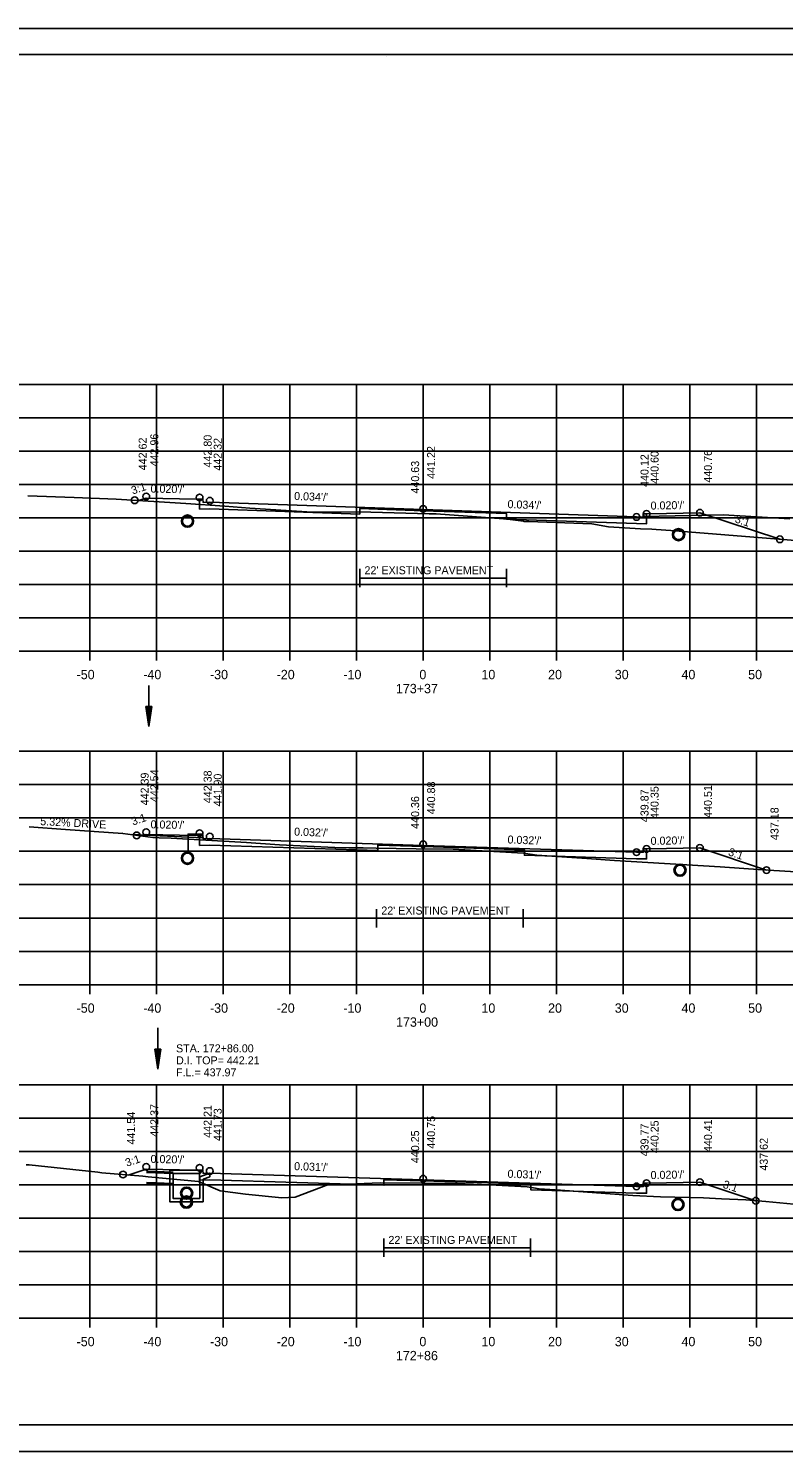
# Model space of a CAD drawing. Extents: x 1538688 to 1540766, y 656250 to 671912.
# Drawn here: x 1538799 to 1538912.2, y 670204.9 to 670418.2 of the extents above; entities that cross this region are included whole.
import ezdxf

# ---------------------------------------------------------------- set-up
doc = ezdxf.new("R2010")
doc.units = 0
for name, color, linetype in [('15', 7, 'Continuous'), ('16', 7, 'Continuous'), ('18', 7, 'Continuous'), ('20', 7, 'Continuous'), ('22', 7, 'Continuous'), ('26', 7, 'Continuous'), ('39', 7, 'Continuous'), ('40', 7, 'Continuous'), ('41', 7, 'Continuous'), ('42', 7, 'Continuous'), ('7', 7, 'Continuous'), ('Borings', 7, 'Continuous'), ('Horizontal Alignment', 7, 'Continuous'), ('RipRap', 7, 'Continuous')]:
    doc.layers.add(name, color=color, linetype=linetype)

msp = doc.modelspace()

# ---------------------------------------------------------------- linework, layer by layer
at = {"layer": '15'}
for p, q in [((1538816.61, 670316.54), (1538817.06, 670313.54)), ((1538816.61, 670316.54), (1538817.51, 670316.54)), ((1538816.69, 670316.54), (1538817.06, 670314.04)), ((1538816.77, 670316.54), (1538817.06, 670314.56)), ((1538816.84, 670316.54), (1538817.06, 670315.06)), ((1538816.92, 670316.54), (1538817.06, 670315.57)), ((1538816.99, 670316.54), (1538817.06, 670316.07)), ((1538817.51, 670316.54), (1538817.06, 670313.54)), ((1538817.21, 670316.54), (1538817.06, 670315.57)), ((1538817.36, 670316.54), (1538817.06, 670314.56)), ((1538817.44, 670316.54), (1538817.06, 670314.04)), ((1538817.29, 670316.54), (1538817.06, 670315.06)), ((1538817.13, 670316.54), (1538817.06, 670316.07)), ((1538817.95, 670265.21), (1538818.4, 670262.21)), ((1538817.95, 670265.21), (1538818.85, 670265.21)), ((1538818.03, 670265.21), (1538818.4, 670262.71)), ((1538818.1, 670265.21), (1538818.4, 670263.22)), ((1538818.18, 670265.21), (1538818.4, 670263.72)), ((1538818.25, 670265.21), (1538818.4, 670264.23)), ((1538818.33, 670265.21), (1538818.4, 670264.73)), ((1538818.85, 670265.21), (1538818.4, 670262.21)), ((1538818.55, 670265.21), (1538818.4, 670264.23)), ((1538818.7, 670265.21), (1538818.4, 670263.22)), ((1538818.78, 670265.21), (1538818.4, 670262.71)), ((1538818.62, 670265.21), (1538818.4, 670263.72)), ((1538818.47, 670265.21), (1538818.4, 670264.73))]:
    msp.add_line(p, q, dxfattribs=at)
at = {"layer": '16'}
for p, q in [((1538891.19, 670345.04), (1538903.19, 670345.28)), ((1538913.17, 670344.68), (1538903.19, 670345.28)), ((1538813.17, 670297.67), (1538813.17, 670297.67)), ((1538825.17, 670296.88), (1538814.48, 670297.35))]:
    msp.add_line(p, q, dxfattribs=at)
at = {"layer": '18'}
for points in [[(1538798.92, 670348.15), (1538805.86, 670347.87), (1538812.15, 670347.63), (1538822.62, 670347), (1538828.44, 670346.6), (1538832.2, 670346.29), (1538841.53, 670345.71), (1538845.74, 670345.67), (1538848.6, 670345.73), (1538859.09, 670345.45), (1538860.12, 670345.42), (1538870.21, 670344.69), (1538870.83, 670344.64), (1538873.22, 670344.32), (1538873.31, 670344.31), (1538874.01, 670344.29), (1538883.46, 670343.94), (1538885.99, 670343.51), (1538890.77, 670343.2), (1538892.48, 670343.13), (1538893.12, 670343.07), (1538895.31, 670342.92), (1538918.39, 670341.08)], [(1538799.12, 670298.51), (1538804.56, 670298.13), (1538813.14, 670297.5), (1538817.66, 670296.93), (1538818.62, 670296.86), (1538820.39, 670296.81), (1538821.27, 670296.78), (1538831.71, 670296.16), (1538836.65, 670295.84), (1538844.94, 670295.44), (1538847.02, 670295.35), (1538849.2, 670295.35), (1538851.16, 670295.32), (1538857.14, 670295.22), (1538862.68, 670295.16), (1538867.9, 670294.88), (1538873.23, 670294.56), (1538874.23, 670294.42), (1538875.23, 670294.27), (1538882.75, 670293.75), (1538886.89, 670293.49), (1538902.7, 670292.5), (1538909.14, 670292.06), (1538924.06, 670291.15)], [(1538798.66, 670247.84), (1538799.1, 670247.83), (1538809.41, 670246.75), (1538809.99, 670246.66), (1538816.17, 670246.14), (1538816.93, 670246.06), (1538824.48, 670245.36), (1538827.75, 670243.97), (1538831.56, 670243.44), (1538837.01, 670242.91), (1538838.98, 670243), (1538843.98, 670244.89), (1538848.11, 670245.01), (1538851.78, 670245.16), (1538858, 670245.1), (1538863.29, 670245.07), (1538868.17, 670244.84), (1538873.77, 670244.54), (1538874.72, 670244.39), (1538875.58, 670244.25), (1538878.76, 670244.03), (1538884.17, 670243.65), (1538889.63, 670243.26), (1538893.79, 670243.06), (1538900.22, 670242.89), (1538902.92, 670242.75), (1538906.58, 670242.58), (1538909.58, 670242.36), (1538916.93, 670241.64)]]:
    msp.add_lwpolyline(points, dxfattribs=at)
at = {"layer": '20'}
for points in [[(1538815.54, 670347.43), (1538816.67, 670347.81), (1538821.67, 670347.71), (1538824.67, 670347.65), (1538825.17, 670347.65), (1538825.18, 670347.15), (1538826.18, 670347.17), (1538858.18, 670346.07), (1538890.18, 670344.97), (1538891.18, 670344.95), (1538891.19, 670345.45), (1538891.69, 670345.45), (1538894.69, 670345.51), (1538899.69, 670345.61), (1538911.68, 670341.62)], [(1538891.69, 670345.45), (1538891.69, 670343.95), (1538890.18, 670343.97), (1538870.69, 670344.64), (1538870.69, 670345.47), (1538858.18, 670345.9), (1538848.69, 670346.23), (1538848.69, 670345.4), (1538826.18, 670346.17), (1538824.67, 670346.15), (1538824.67, 670347.65)], [(1538815.95, 670297.15), (1538816.67, 670297.39), (1538821.67, 670297.29), (1538824.67, 670297.23), (1538825.17, 670297.23), (1538825.18, 670296.73), (1538826.18, 670296.75), (1538858.18, 670295.73), (1538890.18, 670294.72), (1538891.18, 670294.7), (1538891.19, 670295.2), (1538891.69, 670295.2), (1538894.69, 670295.26), (1538899.69, 670295.36), (1538909.67, 670292.03)], [(1538891.69, 670295.2), (1538891.69, 670293.7), (1538890.18, 670293.72), (1538873.38, 670294.25), (1538873.38, 670295.08), (1538858.18, 670295.57), (1538851.38, 670295.78), (1538851.38, 670294.95), (1538826.18, 670295.75), (1538824.67, 670295.73), (1538824.67, 670297.23)], [(1538813.97, 670246.32), (1538816.67, 670247.22), (1538821.67, 670247.12), (1538824.67, 670247.06), (1538825.17, 670247.06), (1538825.18, 670246.56), (1538826.18, 670246.58), (1538858.18, 670245.6), (1538890.18, 670244.62), (1538891.18, 670244.6), (1538891.19, 670245.1), (1538891.69, 670245.1), (1538894.69, 670245.16), (1538899.69, 670245.26), (1538908.06, 670242.47)], [(1538891.69, 670245.1), (1538891.69, 670243.6), (1538890.18, 670243.62), (1538874.31, 670244.11), (1538874.31, 670244.94), (1538858.18, 670245.44), (1538852.31, 670245.62), (1538852.31, 670244.79), (1538826.18, 670245.58), (1538824.67, 670245.56), (1538824.67, 670247.06)]]:
    msp.add_lwpolyline(points, dxfattribs=at)
at = {"layer": '22'}
for p, q in [((1538718.18, 670364.85), (1538998.18, 670364.85)), ((1538808.18, 670324.85), (1538808.18, 670364.85)), ((1538818.18, 670324.85), (1538818.18, 670364.85)), ((1538828.18, 670324.85), (1538828.18, 670364.85)), ((1538838.18, 670324.85), (1538838.18, 670364.85)), ((1538848.18, 670324.85), (1538848.18, 670364.85)), ((1538858.18, 670324.85), (1538858.18, 670364.85)), ((1538868.18, 670324.85), (1538868.18, 670364.85)), ((1538878.18, 670324.85), (1538878.18, 670364.85)), ((1538888.18, 670324.85), (1538888.18, 670364.85)), ((1538898.18, 670324.85), (1538898.18, 670364.85)), ((1538908.18, 670324.85), (1538908.18, 670364.85)), ((1538718.18, 670359.85), (1538998.18, 670359.85)), ((1538718.18, 670354.85), (1538998.18, 670354.85)), ((1538718.18, 670349.85), (1538998.18, 670349.85)), ((1538718.18, 670344.85), (1538998.18, 670344.85)), ((1538718.18, 670339.85), (1538998.18, 670339.85)), ((1538718.18, 670334.85), (1538998.18, 670334.85)), ((1538718.18, 670329.85), (1538998.18, 670329.85)), ((1538718.18, 670324.85), (1538998.18, 670324.85)), ((1538718.18, 670309.85), (1538998.18, 670309.85)), ((1538808.18, 670274.85), (1538808.18, 670309.85)), ((1538818.18, 670274.85), (1538818.18, 670309.85)), ((1538828.18, 670274.85), (1538828.18, 670309.85)), ((1538838.18, 670274.85), (1538838.18, 670309.85)), ((1538848.18, 670274.85), (1538848.18, 670309.85)), ((1538858.18, 670274.85), (1538858.18, 670309.85)), ((1538868.18, 670274.85), (1538868.18, 670309.85)), ((1538878.18, 670274.85), (1538878.18, 670309.85)), ((1538888.18, 670274.85), (1538888.18, 670309.85)), ((1538898.18, 670274.85), (1538898.18, 670309.85)), ((1538908.18, 670274.85), (1538908.18, 670309.85)), ((1538718.18, 670304.85), (1538998.18, 670304.85)), ((1538718.18, 670299.85), (1538998.18, 670299.85)), ((1538718.18, 670294.85), (1538998.18, 670294.85)), ((1538718.18, 670289.85), (1538998.18, 670289.85)), ((1538718.18, 670284.85), (1538998.18, 670284.85)), ((1538718.18, 670279.85), (1538998.18, 670279.85)), ((1538718.18, 670274.85), (1538998.18, 670274.85)), ((1538718.18, 670259.85), (1538998.18, 670259.85)), ((1538808.18, 670224.85), (1538808.18, 670259.85)), ((1538818.18, 670224.85), (1538818.18, 670259.85)), ((1538828.18, 670224.85), (1538828.18, 670259.85)), ((1538838.18, 670224.85), (1538838.18, 670259.85)), ((1538848.18, 670224.85), (1538848.18, 670259.85)), ((1538858.18, 670224.85), (1538858.18, 670259.85)), ((1538868.18, 670224.85), (1538868.18, 670259.85)), ((1538878.18, 670224.85), (1538878.18, 670259.85)), ((1538888.18, 670224.85), (1538888.18, 670259.85)), ((1538898.18, 670224.85), (1538898.18, 670259.85)), ((1538908.18, 670224.85), (1538908.18, 670259.85)), ((1538718.18, 670254.85), (1538998.18, 670254.85)), ((1538718.18, 670249.85), (1538998.18, 670249.85)), ((1538718.18, 670244.85), (1538998.18, 670244.85)), ((1538718.18, 670239.85), (1538998.18, 670239.85)), ((1538718.18, 670234.85), (1538998.18, 670234.85)), ((1538718.18, 670229.85), (1538998.18, 670229.85)), ((1538718.18, 670224.85), (1538998.18, 670224.85))]:
    msp.add_line(p, q, dxfattribs=at)
at = {"layer": '26'}
for p, q in [((1538687.78, 670418.2), (1539021.11, 670418.2)), ((1538816.7, 670246.88), (1538820.68, 670246.73)), ((1538816.7, 670245.05), (1538820.68, 670244.9)), ((1538687.78, 670204.87), (1539021.11, 670204.87))]:
    msp.add_line(p, q, dxfattribs=at)
msp.add_lwpolyline([(1538687.77, 670418.2), (1539021.11, 670418.2), (1539021.11, 670204.87), (1538687.77, 670204.87)], close=True, dxfattribs=at)
msp.add_lwpolyline([(1538822.94, 670294.85), (1538822.94, 670297.43), (1538825.17, 670297.43)], dxfattribs=at)
for centre, radius in [((1538814.93, 670347.47), 0.5), ((1538816.67, 670348.05), 0.5), ((1538824.67, 670347.89), 0.5), ((1538826.18, 670347.41), 0.5), ((1538822.85, 670344.35), 0.917), ((1538858.18, 670346.19), 0.5), ((1538890.18, 670344.97), 0.5), ((1538891.69, 670345.45), 0.5), ((1538899.69, 670345.61), 0.5), ((1538896.49, 670342.32), 0.917), ((1538911.68, 670341.62), 0.5), ((1538816.67, 670297.72), 0.5), ((1538815.23, 670297.24), 0.5), ((1538824.67, 670297.56), 0.5), ((1538826.18, 670297.08), 0.5), ((1538858.18, 670295.9), 0.5), ((1538822.85, 670293.81), 0.917), ((1538890.18, 670294.72), 0.5), ((1538891.69, 670295.2), 0.5), ((1538899.69, 670295.36), 0.5), ((1538896.7, 670292.02), 0.917), ((1538909.67, 670292.03), 0.5), ((1538816.67, 670247.56), 0.5), ((1538824.67, 670247.4), 0.5), ((1538826.18, 670246.92), 0.5), ((1538813.18, 670246.39), 0.5), ((1538858.18, 670245.77), 0.5), ((1538890.18, 670244.62), 0.5), ((1538891.69, 670245.1), 0.5), ((1538899.69, 670245.26), 0.5), ((1538822.68, 670242.27), 0.917), ((1538822.72, 670243.6), 0.917), ((1538896.4, 670241.9), 0.917), ((1538908.06, 670242.47), 0.5)]:
    msp.add_circle(centre, radius, dxfattribs=at)
at = {"layer": '39'}
for p, q in [((1538817.06, 670319.73), (1538817.06, 670313.54)), ((1538818.4, 670268.39), (1538818.4, 670262.21)), ((1538820.18, 670247.06), (1538824.93, 670247.06)), ((1538820.18, 670245.56), (1538820.18, 670247.06)), ((1538825.01, 670246.9), (1538824.93, 670247.06)), ((1538816.7, 670246.72), (1538820.68, 670246.56)), ((1538816.7, 670245.22), (1538820.68, 670245.06)), ((1538820.68, 670245.56), (1538820.68, 670246.56)), ((1538820.68, 670246.56), (1538824.68, 670246.56)), ((1538825.01, 670246.9), (1538824.68, 670246.56)), ((1538826.18, 670246.58), (1538824.68, 670246.06)), ((1538824.68, 670245.56), (1538824.68, 670246.06)), ((1538826.18, 670246.06), (1538825.18, 670245.71)), ((1538825.18, 670245.56), (1538825.18, 670245.71))]:
    msp.add_line(p, q, dxfattribs=at)
for points in [[(1538825.18, 670245.71), (1538825.18, 670242.32), (1538822.68, 670242.32), (1538820.18, 670242.32), (1538820.18, 670245.9)], [(1538824.68, 670245.9), (1538824.68, 670242.82), (1538822.68, 670242.82), (1538820.68, 670242.82), (1538820.68, 670245.9)], [(1538826.18, 670246.06), (1538826.18, 670246.58)]]:
    msp.add_lwpolyline(points, dxfattribs=at)
for centre in [(1538822.85, 670344.35), (1538896.49, 670342.32), (1538822.85, 670293.81), (1538896.7, 670292.02), (1538822.68, 670242.27), (1538822.72, 670243.6), (1538896.4, 670241.9)]:
    msp.add_circle(centre, 0.75, dxfattribs=at)
at = {"layer": '7'}
for p, q in [((1538848.69, 670337.19), (1538848.69, 670334.45)), ((1538870.69, 670337.19), (1538870.69, 670334.45)), ((1538870.69, 670335.82), (1538848.69, 670335.82)), ((1538851.2, 670286.18), (1538851.2, 670283.43)), ((1538873.2, 670286.18), (1538873.2, 670283.43)), ((1538873.2, 670284.81), (1538851.2, 670284.81)), ((1538852.28, 670236.8), (1538852.28, 670234.06)), ((1538874.28, 670236.8), (1538874.28, 670234.06)), ((1538874.28, 670235.43), (1538852.28, 670235.43))]:
    msp.add_line(p, q, dxfattribs=at)
at = {"layer": 'Borings'}
for p, q in [((1538718.18, 670324.85), (1538998.18, 670324.85)), ((1538808.18, 670323.45), (1538808.18, 670324.85)), ((1538818.18, 670323.45), (1538818.18, 670324.85)), ((1538828.18, 670323.45), (1538828.18, 670324.85)), ((1538838.18, 670323.45), (1538838.18, 670324.85)), ((1538848.18, 670323.45), (1538848.18, 670324.85)), ((1538858.18, 670323.45), (1538858.18, 670324.85)), ((1538868.18, 670323.45), (1538868.18, 670324.85)), ((1538878.18, 670323.45), (1538878.18, 670324.85)), ((1538888.18, 670323.45), (1538888.18, 670324.85)), ((1538898.18, 670323.45), (1538898.18, 670324.85)), ((1538908.18, 670323.45), (1538908.18, 670324.85)), ((1538718.18, 670274.85), (1538998.18, 670274.85)), ((1538808.18, 670273.45), (1538808.18, 670274.85)), ((1538818.18, 670273.45), (1538818.18, 670274.85)), ((1538828.18, 670273.45), (1538828.18, 670274.85)), ((1538838.18, 670273.45), (1538838.18, 670274.85)), ((1538848.18, 670273.45), (1538848.18, 670274.85)), ((1538858.18, 670273.45), (1538858.18, 670274.85)), ((1538868.18, 670273.45), (1538868.18, 670274.85)), ((1538878.18, 670273.45), (1538878.18, 670274.85)), ((1538888.18, 670273.45), (1538888.18, 670274.85)), ((1538898.18, 670273.45), (1538898.18, 670274.85)), ((1538908.18, 670273.45), (1538908.18, 670274.85)), ((1538718.18, 670224.85), (1538998.18, 670224.85)), ((1538808.18, 670223.45), (1538808.18, 670224.85)), ((1538818.18, 670223.45), (1538818.18, 670224.85)), ((1538828.18, 670223.45), (1538828.18, 670224.85)), ((1538838.18, 670223.45), (1538838.18, 670224.85)), ((1538848.18, 670223.45), (1538848.18, 670224.85)), ((1538858.18, 670223.45), (1538858.18, 670224.85)), ((1538868.18, 670223.45), (1538868.18, 670224.85)), ((1538878.18, 670223.45), (1538878.18, 670224.85)), ((1538888.18, 670223.45), (1538888.18, 670224.85)), ((1538898.18, 670223.45), (1538898.18, 670224.85)), ((1538908.18, 670223.45), (1538908.18, 670224.85))]:
    msp.add_line(p, q, dxfattribs=at)
at = {"layer": 'RipRap'}
for p, q in [((1538700.18, 670414.31), (1539016.36, 670414.31)), ((1538852.7, 670414.05), (1538852.7, 670414.05)), ((1538852.7, 670414.05), (1538852.7, 670414.05)), ((1539016.36, 670208.85), (1538700.18, 670208.85))]:
    msp.add_line(p, q, dxfattribs=at)

# ---------------------------------------------------------------- texts
at = {"layer": '16'}
msp.add_text('5.32% DRIVE', height=1.2, rotation=356.9552, dxfattribs=at).set_placement((1538800.75, 670298.78))
at = {"layer": '40'}
for s, p in [('STA. 172+86.00', (1538821.13, 670264.71)), ('D.I. TOP= 442.21', (1538821.13, 670262.91)), ('F.L.= 437.97', (1538821.13, 670261.11))]:
    msp.add_text(s, height=1.2, dxfattribs=at).set_placement(p)
at = {"layer": '41'}
for s, p in [('442.62', (1538816.73, 670351.97)), ('442.96', (1538818.47, 670352.55)), ('442.80', (1538826.47, 670352.39)), ('442.32', (1538827.98, 670351.91)), ('441.22', (1538859.98, 670350.69)), ('440.12', (1538891.98, 670349.47)), ('440.60', (1538893.49, 670349.95)), ('440.76', (1538901.49, 670350.11)), ('440.63', (1538857.58, 670348.48)), ('442.54', (1538818.47, 670302.22)), ('442.38', (1538826.47, 670302.06)), ('442.39', (1538817.03, 670301.74)), ('441.90', (1538827.98, 670301.58)), ('440.88', (1538859.98, 670300.4)), ('440.51', (1538901.49, 670299.86)), ('440.36', (1538857.58, 670298.21)), ('439.87', (1538891.98, 670299.22)), ('440.35', (1538893.49, 670299.7)), ('437.18', (1538911.47, 670296.53)), ('441.54', (1538814.98, 670250.89)), ('442.37', (1538818.47, 670252.06)), ('442.21', (1538826.47, 670251.9)), ('441.73', (1538827.98, 670251.42)), ('440.75', (1538859.98, 670250.27)), ('439.77', (1538891.98, 670249.12)), ('440.25', (1538893.49, 670249.6)), ('440.41', (1538901.49, 670249.76)), ('440.25', (1538857.58, 670248.1)), ('437.62', (1538909.86, 670246.97))]:
    msp.add_text(s, height=1.2, rotation=90, dxfattribs=at).set_placement(p)
at = {"layer": '42'}
for s, rotation, p in [('3:1', 18.4349, (1538814.64, 670348.33)), ("0.020'/'", 358.8542, (1538817.3, 670348.63)), ("0.034'/'", 357.8238, (1538838.82, 670347.53)), ("0.034'/'", 357.8238, (1538870.82, 670346.31)), ("0.020'/'", 1.1458, (1538892.3, 670346.07)), ('3:1', 341.5651, (1538904.84, 670344.19)), ('3:1', 18.4349, (1538814.67, 670298.71)), ("0.020'/'", 358.8542, (1538817.3, 670298.3)), ("0.032'/'", 357.8901, (1538838.82, 670297.21)), ("0.032'/'", 357.8901, (1538870.82, 670296.03)), ("0.020'/'", 1.1458, (1538892.3, 670295.81)), ('3:1', 341.5651, (1538903.84, 670294.27)), ('3:1', 18.4349, (1538813.76, 670247.55)), ("0.020'/'", 358.8542, (1538817.3, 670248.14)), ("0.031'/'", 357.9465, (1538838.82, 670247.06)), ("0.031'/'", 357.9465, (1538870.82, 670245.92)), ("0.020'/'", 1.1458, (1538892.3, 670245.71)), ('3:1', 341.5651, (1538903.03, 670244.44))]:
    msp.add_text(s, height=1.2, rotation=rotation, dxfattribs=at).set_placement(p)
at = {"layer": '7'}
for p in [(1538849.39, 670336.38), (1538851.91, 670285.37), (1538852.98, 670235.99)]:
    msp.add_text("22' EXISTING PAVEMENT", height=1.2, dxfattribs=at).set_placement(p)
at = {"layer": 'Horizontal Alignment'}
for s, p in [('-50', (1538806.22, 670320.65)), ('-40', (1538816.22, 670320.65)), ('-30', (1538826.22, 670320.65)), ('-20', (1538836.22, 670320.65)), ('-10', (1538846.22, 670320.65)), ('0', (1538857.62, 670320.65)), ('10', (1538866.92, 670320.65)), ('20', (1538876.92, 670320.65)), ('30', (1538886.92, 670320.65)), ('40', (1538896.92, 670320.65)), ('50', (1538906.92, 670320.65)), ('173+37', (1538854.1, 670318.55)), ('-50', (1538806.22, 670270.65)), ('-40', (1538816.22, 670270.65)), ('-30', (1538826.22, 670270.65)), ('-20', (1538836.22, 670270.65)), ('-10', (1538846.22, 670270.65)), ('0', (1538857.62, 670270.65)), ('10', (1538866.92, 670270.65)), ('20', (1538876.92, 670270.65)), ('30', (1538886.92, 670270.65)), ('40', (1538896.92, 670270.65)), ('50', (1538906.92, 670270.65)), ('173+00', (1538854.12, 670268.55)), ('-50', (1538806.22, 670220.65)), ('-40', (1538816.22, 670220.65)), ('-30', (1538826.22, 670220.65)), ('-20', (1538836.22, 670220.65)), ('-10', (1538846.22, 670220.65)), ('0', (1538857.62, 670220.65)), ('10', (1538866.92, 670220.65)), ('20', (1538876.92, 670220.65)), ('30', (1538886.92, 670220.65)), ('40', (1538896.92, 670220.65)), ('50', (1538906.92, 670220.65)), ('172+86', (1538854.1, 670218.55))]:
    msp.add_text(s, height=1.4, dxfattribs=at).set_placement(p)

doc.saveas('drawing.dxf')
